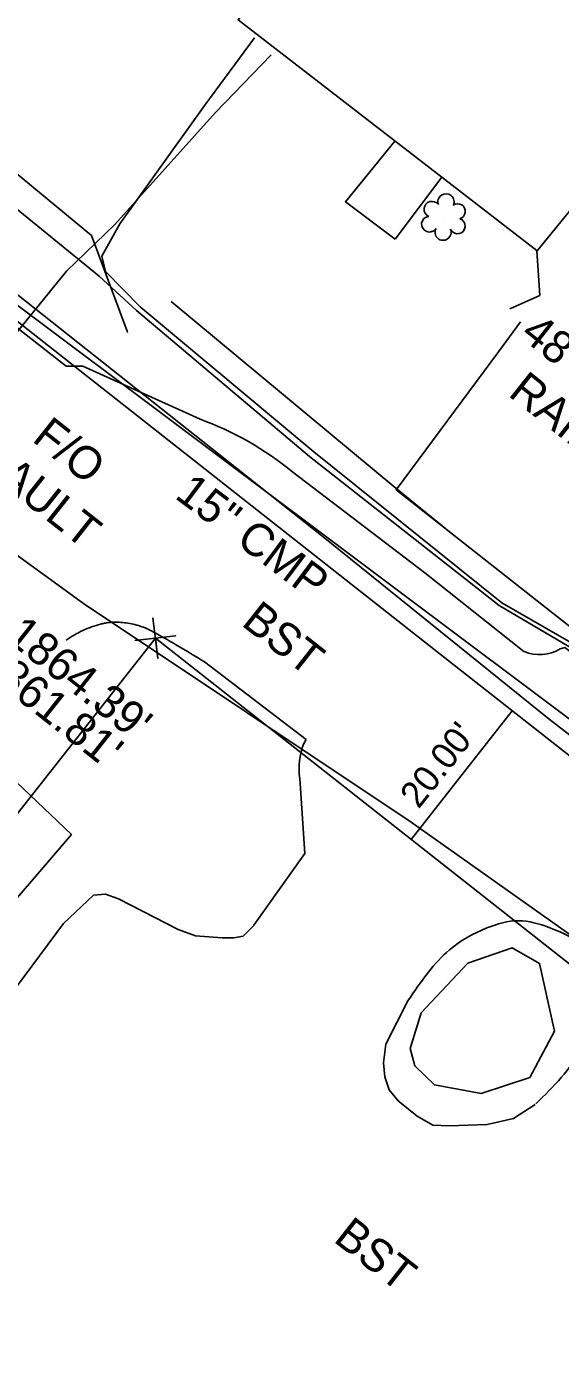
# Model space of a CAD drawing. Extents: x 553786 to 558838, y 502329 to 507342.
# Drawn here: x 557921.7 to 557986.9, y 506546 to 506709.4 of the extents above; entities that cross this region are included whole.
import ezdxf

# ---------------------------------------------------------------- set-up
doc = ezdxf.new("R2010")
doc.units = 0
for name, color, linetype in [('Exist Hydrographic Top of Bank', 7, 'Continuous'), ('Exist Other Culture Fence Line Text', 7, 'Continuous'), ('Exist Other Culture Gate', 7, 'Continuous'), ('Exist Right of Way Width CELL', 7, 'Continuous'), ('Exist Roads EOP Text', 7, 'Continuous'), ('Exist Structure Minor Drop Inlet Top Elevation', 7, 'Continuous'), ('Exist Structure Minor Pipes CMP 15 Inch', 7, 'Continuous'), ('Exist Structure Minor Pipes CMP 15 Inch Text', 7, 'Continuous'), ('Exist Structure Minor Pipes HDPE 12 Inch Invert', 7, 'Continuous'), ('Exist Utilities Telephone Pedestal Text', 7, 'Continuous'), ('Exist Vegetation Hedge Row', 7, 'Continuous'), ('Exist Vegetation Shrub CELL', 7, 'Continuous'), ('Exist Vegetation Woods Line', 7, 'Continuous'), ('Exist Vertical Profile Ground Line', 7, 'Continuous'), ('Prop CMT DNC', 7, 'Continuous'), ('Prop CMT Slope Grass', 7, 'Continuous'), ('Prop Drainage Structure Pipe Alternate 24in', 7, 'Continuous'), ('Prop Drainage Structure Pipe Alternate 36in', 7, 'Continuous'), ('Prop Drainage Structure Pipe RCP 15in Class III Label', 7, 'Continuous'), ('Prop Drainage Structure Plot Symbol 50 Scale', 7, 'Continuous'), ('Prop Earthen Structure Tail Ditch Label', 7, 'Continuous'), ('Prop Erosion Rip Rap Pad Outlet for Jurisdictional Stream CELL', 7, 'Continuous'), ('Prop XS SE Text', 7, 'Continuous')]:
    doc.layers.add(name, color=color, linetype=linetype)

msp = doc.modelspace()

# ---------------------------------------------------------------- linework, layer by layer
at = {"layer": 'Exist Hydrographic Top of Bank'}
for points in [[(557951.52, 506705.99), (557944.73, 506698.95), (557932.41, 506685.27), (557926.5, 506679.55), (557920.38, 506672), (557913.59, 506662.86), (557908.17, 506654.9)], [(557909.94, 506652.47), (557928.59, 506638.96), (557968.67, 506612.22), (558004.69, 506586.7), (558028.82, 506567.27), (558064.95, 506539.38), (558090.15, 506521.48), (558129.49, 506492.79), (558158.11, 506470.17), (558184.37, 506448.45), (558219.38, 506421.65), (558231.51, 506411.31), (558244.36, 506401.59), (558255.04, 506392.87), (558256.82, 506385.42)]]:
    msp.add_lwpolyline(points, dxfattribs=at)
at = {"layer": 'Exist Other Culture Gate'}
msp.add_line((557984.38, 506676.58), (557980.72, 506674.98), dxfattribs=at)
msp.add_lwpolyline([(557929.58, 506683.92), (557933.93, 506672.25), (557933.99, 506672.08)], dxfattribs=at)
at = {"layer": 'Exist Right of Way Width CELL'}
for p in [(557981.01, 506625.83), (557968.65, 506610.11)]:
    msp.add_line(p, (557975.18, 506618.42), dxfattribs=at)
at = {"layer": 'Exist Structure Minor Pipes CMP 15 Inch'}
msp.add_line((558034.33, 506590.11), (557893.66, 506695.49), dxfattribs=at)
at = {"layer": 'Exist Vegetation Hedge Row'}
msp.add_lwpolyline([(557968.53, 506584.54), (557969.89, 506588.9), (557975.56, 506594.97), (557980.98, 506596.87), (557984.35, 506594.95), (557986.17, 506586.67), (557983.14, 506581.03), (557977.2, 506579.04), (557971.49, 506580.1), (557969.08, 506582.43), (557968.53, 506584.54)], dxfattribs=at)
at = {"layer": 'Exist Vegetation Shrub CELL'}
msp.add_line((557972.68, 506686), (557972.68, 506686), dxfattribs=at)
for centre, radius, start, end in [((557971.2, 506687.13), 0.968, 35.8908, 245.4216), ((557972.91, 506688.04), 0.99, 334.8391, 200.4717), ((557974.35, 506686.87), 0.929, 284.4567, 126.0861), ((557970.88, 506685.3), 0.955, 95.1099, 327.9534), ((557972.55, 506684.32), 0.984, 151.2797, 21.387), ((557974.32, 506685.07), 0.937, 204.9913, 73.4601)]:
    msp.add_arc(centre, radius, start, end, dxfattribs=at)
at = {"layer": 'Exist Vegetation Woods Line'}
msp.add_lwpolyline([(557875.54, 506567.27), (557919.57, 506617.94), (557927.12, 506610.7), (557884.13, 506560.66)], dxfattribs=at)
at = {"layer": 'Exist Vertical Profile Ground Line'}
for points in [[(557913.08, 506813.34), (557906.87, 506807.42), (557903.76, 506805.42), (557899.23, 506803.08), (557894.14, 506802.12), (557888.57, 506799.22), (557879.13, 506789.51), (557871.12, 506778.79), (557854.78, 506758.76), (557850.03, 506750.87), (557849.87, 506748.38), (557850.85, 506745.69), (557856.3, 506740.46), (557866.07, 506732.89), (557880.79, 506720.64), (557892.02, 506710.14), (557903.01, 506700.73), (557917.46, 506689.55), (557930.53, 506678.94), (557935.08, 506674.75), (557956.23, 506656.91), (557979.42, 506638.7), (557993.48, 506630.45), (557997.11, 506628.63)], [(557949.48, 506708.09), (557943.42, 506699.86), (557933.04, 506685.33), (557930.83, 506681.39), (557931.29, 506679.54), (557935.51, 506675.2), (557956.76, 506657.47), (557979.74, 506639.04), (557993.63, 506631.03), (557997.36, 506629.13)]]:
    msp.add_lwpolyline(points, dxfattribs=at)
at = {"layer": 'Prop CMT DNC'}
msp.add_line((557937.38, 506634.72), (557937.38, 506634.72), dxfattribs=at)
msp.add_lwpolyline([(557937.08, 506637.2), (557937.67, 506632.24), (557937.38, 506634.72), (557939.86, 506635.01), (557934.89, 506634.42)], dxfattribs=at)
at = {"layer": 'Prop CMT Slope Grass'}
for points in [[(557856.86, 506744.22), (557902.93, 506705.92), (557929.58, 506683.92)], [(557984.38, 506676.58), (557984.02, 506682.06)], [(557939.32, 506675.87), (557966.79, 506653.06), (557973.56, 506647.53)], [(557994.11, 506643.12), (557988.44, 506635.81), (557966.81, 506652.84), (557979.31, 506669.69), (557982.01, 506673.36)]]:
    msp.add_lwpolyline(points, dxfattribs=at)
at = {"layer": 'Prop Drainage Structure Pipe Alternate 24in'}
msp.add_lwpolyline([(557781.49, 506782.05), (557812.49, 506757.29), (557852.11, 506727.61), (557885.85, 506702.11), (557901.78, 506690.44), (557913.36, 506682.35), (557957.7, 506647.24), (557985.5, 506624.8), (558024.87, 506594.38), (558058.46, 506565.35), (558080.44, 506547.16), (558106.81, 506525.6), (558129.02, 506509.22), (558127.19, 506506.92), (558119.5, 506495.81), (558106.12, 506476.09), (558102.44, 506470.5), (558089.84, 506453.11)], dxfattribs=at)
at = {"layer": 'Prop Drainage Structure Pipe Alternate 36in'}
for p, q in [((557955.8, 506622.31), (557943.4, 506631.81)), ((557955.53, 506621.84), (557955.8, 506622.31))]:
    msp.add_line(p, q, dxfattribs=at)
for points in [[(557942.77, 506661.5), (557928.53, 506667.97), (557926.47, 506667.94), (557896.75, 506691.22), (557868.37, 506711.35), (557841.41, 506733.22), (557815.87, 506752.94), (557815.18, 506755.37), (557818.07, 506757.6), (557816.11, 506763.02), (557814.29, 506766.05), (557812.82, 506765.3), (557812.81, 506762.92), (557811.45, 506760.7), (557808.06, 506759.42), (557782.64, 506780.33), (557758.66, 506799.48), (557745.76, 506809.91)], [(557982.44, 506633.08), (557970.32, 506642.69), (557954.18, 506655.01)], [(557988.92, 506628.75), (557990.8, 506631.06), (557987.43, 506633.55), (557986.88, 506633.39)], [(557949.43, 506599.64), (557955.64, 506608.38), (557955.03, 506617.54)]]:
    msp.add_lwpolyline(points, dxfattribs=at)
for centre, major_axis, ratio, start_param, end_param in [((557929.67, 506625.88), (-38.24, 3.4), 0.987625, 4.107523, 4.451833), ((557984.41, 506637.43), (4.67, 1.25), 0.977465, 4.036915, 4.993756), ((557963.65, 506618.72), (-8.7, 0.4), 0.994255, 5.961631, 6.467018)]:
    msp.add_ellipse(centre, major_axis=major_axis, ratio=ratio, start_param=start_param, end_param=end_param, dxfattribs=at)
for points in [[(557943.4, 506631.81), (557937.26, 506635.4), (557936.89, 506635.6), (557936.51, 506635.79), (557935.72, 506636.11), (557934.03, 506636.54), (557932.32, 506636.66), (557931.48, 506636.59), (557931.08, 506636.52), (557930.68, 506636.43), (557929.59, 506636.09), (557928.51, 506635.64), (557927.46, 506635.09), (557926.47, 506634.45)], [(557983.87, 506577.81), (557989.27, 506584.59), (557990.42, 506591.12), (557990.58, 506592.81), (557990.54, 506594.67), (557990.53, 506595.26), (557985.6, 506599.31), (557981.78, 506600.18), (557977.9, 506599.29), (557973.34, 506596.62), (557970.76, 506593.89), (557968.26, 506590.39)]]:
    msp.add_spline(points, degree=3, dxfattribs=at)
at = {"layer": 'Prop Drainage Structure Pipe RCP 15in Class III Label'}
for p, q in [((557828.71, 506745.66), (557972.77, 506632.32)), ((557937.38, 506634.72), (558124.11, 506487.8)), ((557972.77, 506632.32), (558065.12, 506559.67))]:
    msp.add_line(p, q, dxfattribs=at)
at = {"layer": 'Prop Drainage Structure Plot Symbol 50 Scale'}
for points in [[(557890.78, 506555.54), (557895.53, 506561.33), (557902.56, 506569.71), (557915.55, 506585.6), (557926.16, 506599.82), (557929.83, 506603.29), (557931.3, 506603.42), (557932.88, 506602.84), (557940.18, 506599.09), (557942.3, 506598.31), (557945.54, 506598.1), (557946.96, 506598.09), (557948.1, 506598.27), (557949.42, 506599.61)], [(557983.82, 506577.71), (557981.14, 506576), (557977.95, 506575.27), (557973.29, 506575.1), (557971.31, 506575.19), (557969.39, 506576.3), (557967.07, 506578.16), (557965.96, 506579.51), (557965.42, 506581.08), (557965.25, 506582.81), (557965.56, 506585.1), (557968.26, 506590.39)]]:
    msp.add_lwpolyline(points, dxfattribs=at)
at = {"layer": 'Prop Earthen Structure Tail Ditch Label'}
msp.add_line((557966.71, 506683.47), (557972.38, 506691.05), dxfattribs=at)
msp.add_lwpolyline([(557966.71, 506683.47), (557960.62, 506688.04), (557966.66, 506695.47)], dxfattribs=at)
at = {"layer": 'Prop Erosion Rip Rap Pad Outlet for Jurisdictional Stream CELL'}
msp.add_lwpolyline([(558001.52, 506703.46), (557984.04, 506682.05), (557947.5, 506710.27), (557964.49, 506732.22), (557947.49, 506745.73), (557969.28, 506774.34), (557986.62, 506761.46), (557998.12, 506775.67)], dxfattribs=at)
at = {"layer": 'Prop XS SE Text'}
msp.add_line((557808.15, 506470.46), (557937.38, 506634.72), dxfattribs=at)

# ---------------------------------------------------------------- texts
at = {"layer": 'Exist Other Culture Fence Line Text'}
for s, p in [('48" WD', (557981.84, 506671.54)), ('RAIL', (557980.38, 506664.41))]:
    msp.add_text(s, height=4, rotation=321.6667, dxfattribs=at).set_placement(p)
at = {"layer": 'Exist Right of Way Width CELL'}
msp.add_text("20.00'", height=3.2, rotation=51.806, dxfattribs=at).set_placement((557969.56, 506613.74))
at = {"layer": 'Exist Roads EOP Text'}
for rotation, p in [(321.6667, (557947.76, 506636.37)), (321.8306, (557959.01, 506561.06))]:
    msp.add_text('BST', height=4, rotation=rotation, dxfattribs=at).set_placement(p)
at = {"layer": 'Exist Structure Minor Drop Inlet Top Elevation'}
msp.add_text("TOP=1864.39'", height=4, rotation=321.6667, dxfattribs=at).set_placement((557907.84, 506643.36))
at = {"layer": 'Exist Structure Minor Pipes CMP 15 Inch Text'}
msp.add_text('15" CMP', height=4, rotation=323.163, dxfattribs=at).set_placement((557939.61, 506651.92))
at = {"layer": 'Exist Structure Minor Pipes HDPE 12 Inch Invert'}
msp.add_text("INV=1861.81'", height=4, rotation=321.6667, dxfattribs=at).set_placement((557905.92, 506638.71))
at = {"layer": 'Exist Utilities Telephone Pedestal Text'}
for s, p in [('F/O', (557922.18, 506658.87)), ('VAULT', (557915.11, 506656.18))]:
    msp.add_text(s, height=4, rotation=321.6667, dxfattribs=at).set_placement(p)

doc.saveas('drawing.dxf')
